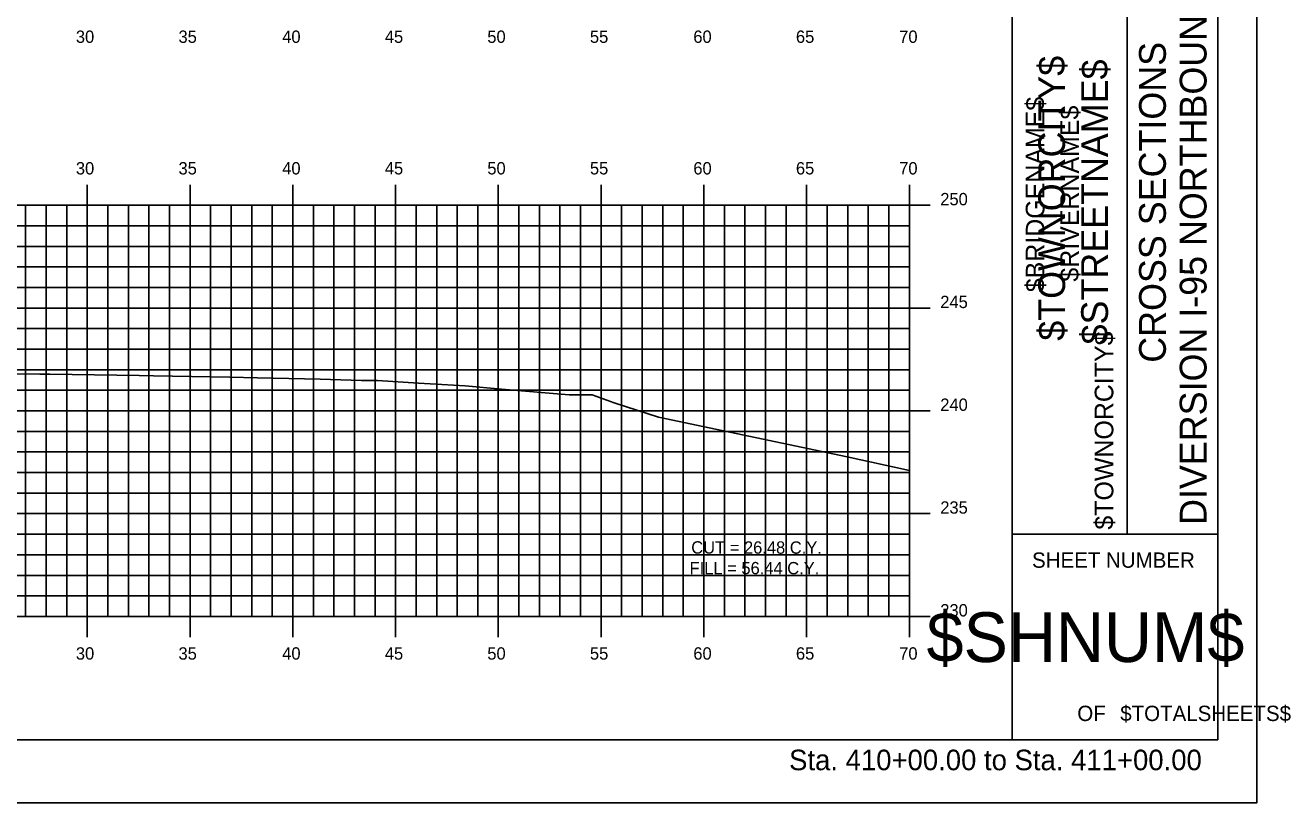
# Model space of a CAD drawing. Extents: x 1160718 to 1173142, y 616002 to 617630.
# Drawn here: x 1167771.8 to 1167833.4, y 616613.9 to 616651.7 of the extents above; entities that cross this region are included whole.
import ezdxf

# ---------------------------------------------------------------- set-up
doc = ezdxf.new("R2010")
doc.units = 0
for name, color, linetype in [('ANNOTATION', 7, 'Continuous'), ('BORDER', 7, 'Continuous'), ('BRIDGE_TITLE', 7, 'Continuous'), ('H_V ANNOTATION', 7, 'Continuous'), ('HIGHWAY_TITLE', 7, 'Continuous'), ('MAJOR', 7, 'Continuous'), ('MINOR', 7, 'Continuous'), ('PLOT BOUNDARY', 7, 'Continuous'), ('S_Roadway_Centerline', 7, 'Continuous')]:
    doc.layers.add(name, color=color, linetype=linetype)

msp = doc.modelspace()

# ---------------------------------------------------------------- linework, layer by layer
at = {"layer": 'BORDER'}
for p, q in [((1167819.829, 616616.931), (1167819.829, 616721.931)), ((1167829.829, 616616.931), (1167829.829, 616721.931)), ((1167825.42, 616626.931), (1167825.42, 616661.931)), ((1167819.829, 616626.931), (1167829.829, 616626.931)), ((1167669.829, 616616.928), (1167829.829, 616616.928))]:
    msp.add_line(p, q, dxfattribs=at)
at = {"layer": 'MAJOR'}
for p, q in [((1167774.829, 616643.93), (1167774.829, 616642.928)), ((1167779.829, 616643.93), (1167779.829, 616642.928)), ((1167784.829, 616643.93), (1167784.829, 616642.928)), ((1167789.829, 616643.93), (1167789.829, 616642.928)), ((1167794.829, 616643.93), (1167794.829, 616642.928)), ((1167799.829, 616643.93), (1167799.829, 616642.928)), ((1167804.829, 616643.93), (1167804.829, 616642.928)), ((1167809.829, 616643.93), (1167809.829, 616642.928)), ((1167814.829, 616643.93), (1167814.829, 616642.928)), ((1167674.829, 616642.928), (1167814.829, 616642.928)), ((1167674.829, 616642.928), (1167814.829, 616642.928)), ((1167774.829, 616622.928), (1167774.829, 616642.928)), ((1167779.829, 616622.928), (1167779.829, 616642.928)), ((1167784.829, 616622.928), (1167784.829, 616642.928)), ((1167789.829, 616622.928), (1167789.829, 616642.928)), ((1167794.829, 616622.928), (1167794.829, 616642.928)), ((1167799.829, 616622.928), (1167799.829, 616642.928)), ((1167804.829, 616622.928), (1167804.829, 616642.928)), ((1167809.829, 616622.928), (1167809.829, 616642.928)), ((1167815.831, 616642.928), (1167813.827, 616642.928)), ((1167814.829, 616622.928), (1167814.829, 616642.928)), ((1167814.829, 616622.928), (1167814.829, 616642.928)), ((1167674.829, 616637.928), (1167814.829, 616637.928)), ((1167815.831, 616637.928), (1167813.827, 616637.928)), ((1167674.829, 616632.928), (1167814.829, 616632.928)), ((1167815.831, 616632.928), (1167813.827, 616632.928)), ((1167674.829, 616627.928), (1167814.829, 616627.928)), ((1167815.831, 616627.928), (1167813.827, 616627.928)), ((1167674.829, 616622.928), (1167814.829, 616622.928)), ((1167674.829, 616622.928), (1167814.829, 616622.928)), ((1167774.829, 616621.926), (1167774.829, 616622.928)), ((1167779.829, 616621.926), (1167779.829, 616622.928)), ((1167784.829, 616621.926), (1167784.829, 616622.928)), ((1167789.829, 616621.926), (1167789.829, 616622.928)), ((1167794.829, 616621.926), (1167794.829, 616622.928)), ((1167799.829, 616621.926), (1167799.829, 616622.928)), ((1167804.829, 616621.926), (1167804.829, 616622.928)), ((1167809.829, 616621.926), (1167809.829, 616622.928)), ((1167815.831, 616622.928), (1167813.827, 616622.928)), ((1167814.829, 616621.926), (1167814.829, 616622.928))]:
    msp.add_line(p, q, dxfattribs=at)
at = {"layer": 'MINOR'}
for p, q in [((1167771.829, 616622.928), (1167771.829, 616642.928)), ((1167772.829, 616622.928), (1167772.829, 616642.928)), ((1167773.829, 616622.928), (1167773.829, 616642.928)), ((1167775.829, 616622.928), (1167775.829, 616642.928)), ((1167776.829, 616622.928), (1167776.829, 616642.928)), ((1167777.829, 616622.928), (1167777.829, 616642.928)), ((1167778.829, 616622.928), (1167778.829, 616642.928)), ((1167780.829, 616622.928), (1167780.829, 616642.928)), ((1167781.829, 616622.928), (1167781.829, 616642.928)), ((1167782.829, 616622.928), (1167782.829, 616642.928)), ((1167783.829, 616622.928), (1167783.829, 616642.928)), ((1167785.829, 616622.928), (1167785.829, 616642.928)), ((1167786.829, 616622.928), (1167786.829, 616642.928)), ((1167787.829, 616622.928), (1167787.829, 616642.928)), ((1167788.829, 616622.928), (1167788.829, 616642.928)), ((1167790.829, 616622.928), (1167790.829, 616642.928)), ((1167791.829, 616622.928), (1167791.829, 616642.928)), ((1167792.829, 616622.928), (1167792.829, 616642.928)), ((1167793.829, 616622.928), (1167793.829, 616642.928)), ((1167795.829, 616622.928), (1167795.829, 616642.928)), ((1167796.829, 616622.928), (1167796.829, 616642.928)), ((1167797.829, 616622.928), (1167797.829, 616642.928)), ((1167798.829, 616622.928), (1167798.829, 616642.928)), ((1167800.829, 616622.928), (1167800.829, 616642.928)), ((1167801.829, 616622.928), (1167801.829, 616642.928)), ((1167802.829, 616622.928), (1167802.829, 616642.928)), ((1167803.829, 616622.928), (1167803.829, 616642.928)), ((1167805.829, 616622.928), (1167805.829, 616642.928)), ((1167806.829, 616622.928), (1167806.829, 616642.928)), ((1167807.829, 616622.928), (1167807.829, 616642.928)), ((1167808.829, 616622.928), (1167808.829, 616642.928)), ((1167810.829, 616622.928), (1167810.829, 616642.928)), ((1167811.829, 616622.928), (1167811.829, 616642.928)), ((1167812.829, 616622.928), (1167812.829, 616642.928)), ((1167813.829, 616622.928), (1167813.829, 616642.928)), ((1167674.829, 616641.928), (1167814.829, 616641.928)), ((1167814.829, 616641.928), (1167813.827, 616641.928)), ((1167674.829, 616640.928), (1167814.829, 616640.928)), ((1167814.829, 616640.928), (1167813.827, 616640.928)), ((1167674.829, 616639.928), (1167814.829, 616639.928)), ((1167814.829, 616639.928), (1167813.827, 616639.928)), ((1167674.829, 616638.928), (1167814.829, 616638.928)), ((1167814.829, 616638.928), (1167813.827, 616638.928)), ((1167674.829, 616636.928), (1167814.829, 616636.928)), ((1167814.829, 616636.928), (1167813.827, 616636.928)), ((1167674.829, 616635.928), (1167814.829, 616635.928)), ((1167814.829, 616635.928), (1167813.827, 616635.928)), ((1167674.829, 616634.928), (1167814.829, 616634.928)), ((1167814.829, 616634.928), (1167813.827, 616634.928)), ((1167674.829, 616633.928), (1167814.829, 616633.928)), ((1167814.829, 616633.928), (1167813.827, 616633.928)), ((1167674.829, 616631.928), (1167814.829, 616631.928)), ((1167814.829, 616631.928), (1167813.827, 616631.928)), ((1167674.829, 616630.928), (1167814.829, 616630.928)), ((1167814.829, 616630.928), (1167813.827, 616630.928)), ((1167674.829, 616629.928), (1167814.829, 616629.928)), ((1167814.829, 616629.928), (1167813.827, 616629.928)), ((1167674.829, 616628.928), (1167814.829, 616628.928)), ((1167814.829, 616628.928), (1167813.827, 616628.928)), ((1167674.829, 616626.928), (1167814.829, 616626.928)), ((1167814.829, 616626.928), (1167813.827, 616626.928)), ((1167674.829, 616625.928), (1167814.829, 616625.928)), ((1167814.829, 616625.928), (1167813.827, 616625.928)), ((1167674.829, 616624.928), (1167814.829, 616624.928)), ((1167814.829, 616624.928), (1167813.827, 616624.928)), ((1167674.829, 616623.928), (1167814.829, 616623.928)), ((1167814.829, 616623.928), (1167813.827, 616623.928))]:
    msp.add_line(p, q, dxfattribs=at)
at = {"layer": 'PLOT BOUNDARY'}
msp.add_lwpolyline([(1167661.735, 616613.869), (1167831.735, 616613.869), (1167831.735, 616723.869), (1167661.735, 616723.869)], close=True, dxfattribs=at)
at = {"layer": 'S_Roadway_Centerline'}
msp.add_lwpolyline([(1167768.538, 616634.764), (1167772.522, 616634.714), (1167772.945, 616634.708), (1167773.007, 616634.708), (1167777.352, 616634.649), (1167778.061, 616634.639), (1167781.759, 616634.567), (1167783.114, 616634.541), (1167786.167, 616634.464), (1167788.168, 616634.413), (1167788.572, 616634.407), (1167788.944, 616634.401), (1167790.946, 616634.281), (1167793.221, 616634.14), (1167794.984, 616633.99), (1167798.275, 616633.713), (1167798.988, 616633.705), (1167799.395, 616633.702), (1167800.457, 616633.325), (1167802.618, 616632.623), (1167811.805, 616630.686), (1167814.829, 616630.022)], dxfattribs=at)

# ---------------------------------------------------------------- texts
at = {"layer": 'ANNOTATION'}
for s, p in [('CUT = 26.48 C.Y.', (1167804.214, 616625.986)), ('FILL = 56.44 C.Y.', (1167804.133, 616624.984))]:
    msp.add_text(s, height=0.6, rotation=359.92408, dxfattribs=at).set_placement(p)
at = {"layer": 'BORDER'}
for s, height, rotation, p in [('DIVERSION I-95 NORTHBOUND  ', 1.30428, 90, (1167829.283, 616627.379)), ('CROSS SECTIONS', 1.30428, 90, (1167827.304, 616635.27)), ('SHEET NUMBER', 0.74527, 360, (1167820.794, 616625.295)), ('$SHNUM$', 2.4194, 360, (1167815.662, 616620.711)), ('OF', 0.7453, 360, (1167822.996, 616617.841)), ('$TOTALSHEETS$', 0.74527, 360, (1167825.085, 616617.841))]:
    msp.add_text(s, height=height, rotation=rotation, dxfattribs=at).set_placement(p)
at = {"layer": 'BRIDGE_TITLE'}
for s, p in [('$BRIDGENAME$', (1167821.395, 616638.7)), ('$RIVERNAME$', (1167823.072, 616639.214)), ('$TOWNORCITY$', (1167824.749, 616627.152))]:
    msp.add_text(s, height=0.90716, rotation=90, dxfattribs=at).set_placement(p)
at = {"layer": 'H_V ANNOTATION'}
for s, height, p in [('30', 0.6, (1167774.277, 616650.828)), ('35', 0.6, (1167779.269, 616650.828)), ('40', 0.6, (1167784.315, 616650.828)), ('45', 0.6, (1167789.307, 616650.828)), ('50', 0.6, (1167794.293, 616650.828)), ('55', 0.6, (1167799.285, 616650.828)), ('60', 0.6, (1167804.315, 616650.828)), ('65', 0.6, (1167809.307, 616650.828)), ('70', 0.6, (1167814.331, 616650.828)), ('30', 0.6, (1167774.277, 616644.428)), ('35', 0.6, (1167779.269, 616644.428)), ('40', 0.6, (1167784.315, 616644.428)), ('45', 0.6, (1167789.307, 616644.428)), ('50', 0.6, (1167794.293, 616644.428)), ('55', 0.6, (1167799.285, 616644.428)), ('60', 0.6, (1167804.315, 616644.428)), ('65', 0.6, (1167809.307, 616644.428)), ('70', 0.6, (1167814.331, 616644.428)), ('250', 0.6, (1167816.329, 616642.928)), ('245', 0.6, (1167816.329, 616637.928)), ('240', 0.6, (1167816.329, 616632.928)), ('235', 0.6, (1167816.329, 616627.928)), ('230', 0.6, (1167816.329, 616622.928)), ('30', 0.6, (1167774.277, 616620.828)), ('35', 0.6, (1167779.269, 616620.828)), ('40', 0.6, (1167784.315, 616620.828)), ('45', 0.6, (1167789.307, 616620.828)), ('50', 0.6, (1167794.293, 616620.828)), ('55', 0.6, (1167799.285, 616620.828)), ('60', 0.6, (1167804.315, 616620.828)), ('65', 0.6, (1167809.307, 616620.828)), ('70', 0.6, (1167814.331, 616620.828)), ('Sta. 410+00.00 to Sta. 411+00.00', 1.0002, (1167808.974, 616615.448))]:
    msp.add_text(s, height=height, dxfattribs=at).set_placement(p)
at = {"layer": 'HIGHWAY_TITLE'}
for s, p in [('$TOWNORCITY$', (1167822.401, 616636.34)), ('$STREETNAME$', (1167824.488, 616636.16))]:
    msp.add_text(s, height=1.30428, rotation=90, dxfattribs=at).set_placement(p)

doc.saveas('drawing.dxf')
